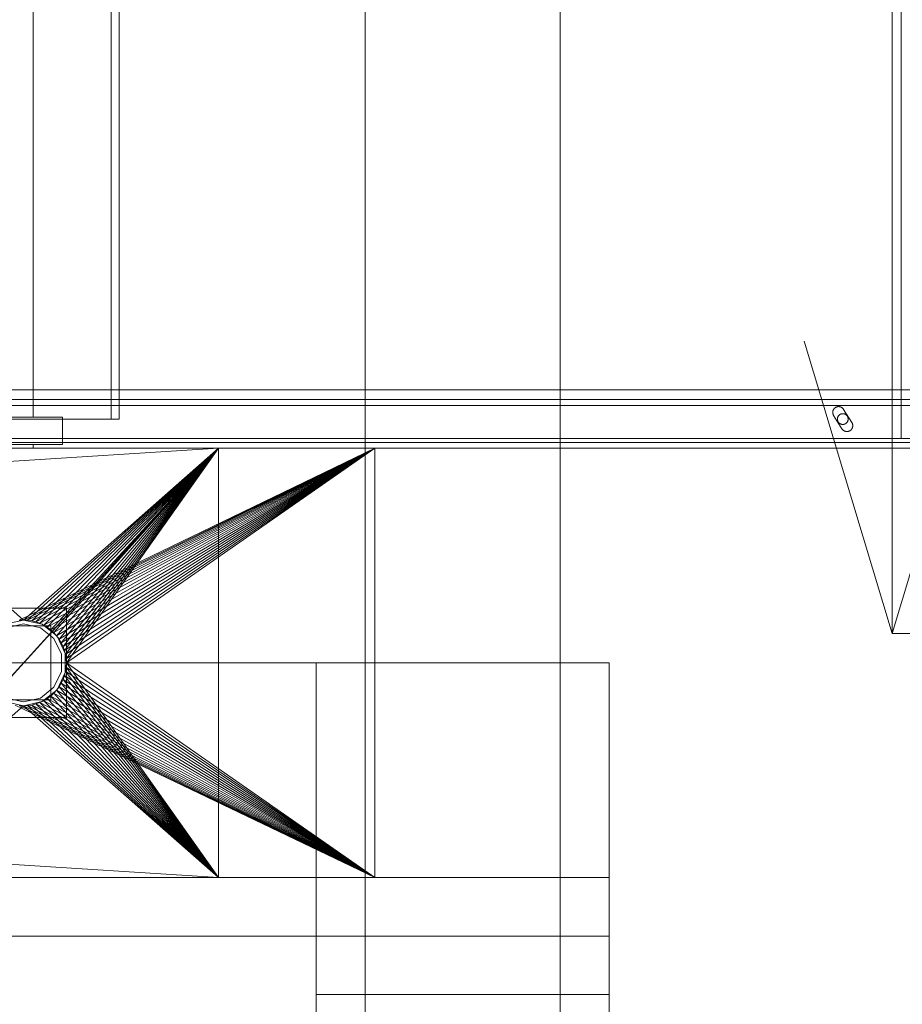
# Model space of a CAD drawing. Header units: millimetres. Extents: x -1970 to 61924, y -58230 to 6847.
# Tile 608 of 656: x 25648 to 26100, y -18495 to -17990. Entities that reach past the tile are written whole.
import ezdxf

# ---------------------------------------------------------------- set-up
doc = ezdxf.new("R2010")
doc.units = ezdxf.units.MM
for name, color, linetype, lineweight in [('COTAS_P', 1, 'Continuous', 0), ('superior_briquetadora', 7, 'Continuous', 0), ('superior_C05', 7, 'Continuous', 0)]:
    doc.layers.add(name, color=color, linetype=linetype, lineweight=lineweight)
doc.dimstyles.new('R19_100', dxfattribs={"dimtxt": 250, "dimasz": 150, "dimexe": 150, "dimexo": 80, "dimgap": 100, "dimtad": 1, "dimtih": 1, "dimtoh": 1, "dimdsep": 46, "dimcen": 0.09, "dimadec": 0, "dimazin": 0, "dimtfac": 1, "dimtdec": 4, "dimtofl": 0, "dimtmove": 0, "dimatfit": 3, "dimfxl": 1, "dimtolj": 1, "dimtzin": 0, "dimarcsym": 0})

# ---------------------------------------------------------------- blocks, each defined once
blk = doc.blocks.new('DIM_R26_42')
at = {"layer": 'COTAS_P'}
for p, q in [((26095.07, -17655), (26050.07, -17805)), ((26795.07, -17655), (26095.07, -17655)), ((26095.07, -18305), (26095.07, -17655)), ((26095.07, -17655), (26140.07, -17805)), ((26095.07, -18305), (26050.07, -18155)), ((26095.07, -18305), (26140.07, -18155)), ((26795.07, -18305), (26095.07, -18305))]:
    blk.add_line(p, q, dxfattribs=at)
blk.add_text('650 P', height=250, rotation=90, dxfattribs=at).set_placement((25995.07, -17980))

msp = doc.modelspace()

# ---------------------------------------------------------------- linework, layer by layer
at = {"layer": 'superior_briquetadora'}
for p, q in [((25825.067, -18720.639), (25825.067, -17660)), ((25825.067, -18674.804), (25825.067, -17660)), ((25925.067, -18720.639), (25925.067, -17660)), ((25925.067, -18674.804), (25925.067, -17660)), ((25695.067, -17805), (25695.067, -18195)), ((25699.067, -17805), (25699.067, -18195)), ((25655.067, -17816), (25655.067, -18194)), ((25670.067, -18194), (25590.067, -18194)), ((25605.067, -18195), (25695.067, -18195)), ((25699.067, -18195), (25609.067, -18195)), ((25652.592, -18194), (25645.655, -18194)), ((25655.067, -18194), (25652.592, -18194)), ((25670.067, -18208), (25670.067, -18194)), ((25695.067, -18195), (25699.067, -18195)), ((23870.067, -18210), (25830.067, -18210)), ((25746.067, -18210), (24243.401, -18210)), ((25350.067, -18210), (25830.067, -18210)), ((25746.067, -18210), (25470.067, -18210)), ((25750.067, -18210), (25550.067, -18210)), ((25550.067, -18210), (25650.067, -18298)), ((25550.067, -18210), (25770.898, -18210)), ((25550.067, -18210), (25830.067, -18210)), ((25550.067, -18430), (25750.067, -18210)), ((25750.067, -18210), (25561.091, -18418)), ((25750.067, -18210), (25561.091, -18222)), ((25670.067, -18208), (25590.067, -18208)), ((25645.655, -18208), (25652.592, -18208)), ((25645.655, -18210), (25652.592, -18210)), ((25830.067, -18210), (25647.911, -18298.106)), ((25650.067, -18298), (25750.067, -18210)), ((25830.067, -18210), (25650.067, -18298)), ((25652.224, -18298.106), (25750.067, -18210)), ((25830.067, -18210), (25652.224, -18298.106)), ((25652.592, -18208), (25655.067, -18208)), ((25652.592, -18210), (25655.067, -18210)), ((25654.359, -18298.423), (25750.067, -18210)), ((25830.067, -18210), (25654.359, -18298.423)), ((25655.067, -18208), (25655.067, -18210)), ((25656.454, -18298.947), (25750.067, -18210)), ((25830.067, -18210), (25656.454, -18298.947)), ((25658.487, -18299.675), (25750.067, -18210)), ((25830.067, -18210), (25658.487, -18299.675)), ((25660.438, -18300.598), (25750.067, -18210)), ((25830.067, -18210), (25660.438, -18300.598)), ((25662.29, -18301.708), (25750.067, -18210)), ((25830.067, -18210), (25662.29, -18301.708)), ((25664.024, -18302.994), (25750.067, -18210)), ((25830.067, -18210), (25664.024, -18302.994)), ((25665.624, -18304.444), (25750.067, -18210)), ((25830.067, -18210), (25665.624, -18304.444)), ((25667.074, -18306.043), (25750.067, -18210)), ((25830.067, -18210), (25667.074, -18306.043)), ((25668.36, -18307.777), (25750.067, -18210)), ((25830.067, -18210), (25668.36, -18307.777)), ((25669.47, -18309.629), (25750.067, -18210)), ((25830.067, -18210), (25669.47, -18309.629)), ((25670.393, -18311.581), (25750.067, -18210)), ((25830.067, -18210), (25670.393, -18311.581)), ((25671.12, -18313.614), (25750.067, -18210)), ((25830.067, -18210), (25671.12, -18313.614)), ((25671.645, -18315.708), (25750.067, -18210)), ((25830.067, -18210), (25671.645, -18315.708)), ((25671.962, -18317.844), (25750.067, -18210)), ((25830.067, -18210), (25671.962, -18317.844)), ((25750.067, -18210), (25672.067, -18320)), ((25830.067, -18210), (25672.067, -18320)), ((25770.898, -18210), (25746.067, -18210)), ((25750.067, -18430), (25750.067, -18210)), ((25750.067, -18210), (25813.162, -18210)), ((25750.067, -18210), (25819.673, -18210)), ((25750.067, -18210), (25820.656, -18210)), ((25830.067, -18210), (25750.067, -18210)), ((25813.162, -18210), (25770.898, -18210)), ((25819.673, -18210), (25813.162, -18210)), ((25820.656, -18210), (25819.673, -18210)), ((25830.067, -18210), (25820.656, -18210)), ((25830.067, -18223.45), (25830.067, -18210)), ((25830.067, -18210), (25830.067, -18430)), ((25830.067, -18430), (25830.067, -18223.45)), ((25672.067, -18292), (25628.067, -18292)), ((25672.067, -18348), (25672.067, -18292)), ((25664.067, -18301), (25636.067, -18301)), ((25650.067, -18298), (25640.522, -18300.179)), ((25650.067, -18300), (25641.39, -18301.981)), ((25650.067, -18298), (25647.911, -18298.106)), ((25659.613, -18300.179), (25650.067, -18298)), ((25652.224, -18298.106), (25650.067, -18298)), ((25658.745, -18301.981), (25650.067, -18300)), ((25654.359, -18298.423), (25652.224, -18298.106)), ((25656.454, -18298.947), (25654.359, -18298.423)), ((25658.487, -18299.675), (25656.454, -18298.947)), ((25660.438, -18300.598), (25658.487, -18299.675)), ((25667.268, -18306.283), (25659.613, -18300.179)), ((25662.29, -18301.708), (25660.438, -18300.598)), ((25664.067, -18339), (25664.067, -18301)), ((25665.704, -18307.53), (25658.745, -18301.981)), ((25664.024, -18302.994), (25662.29, -18301.708)), ((25665.624, -18304.444), (25664.024, -18302.994)), ((25667.074, -18306.043), (25665.624, -18304.444)), ((25668.36, -18307.777), (25667.074, -18306.043)), ((25671.516, -18315.105), (25667.268, -18306.283)), ((25669.566, -18315.55), (25665.704, -18307.53)), ((25669.47, -18309.629), (25668.36, -18307.777)), ((25670.393, -18311.581), (25669.47, -18309.629)), ((25669.566, -18324.45), (25669.566, -18315.55)), ((25671.12, -18313.614), (25670.393, -18311.581)), ((25671.645, -18315.708), (25671.12, -18313.614)), ((25671.516, -18324.895), (25671.516, -18315.105)), ((25671.962, -18317.844), (25671.645, -18315.708)), ((23750.067, -18320), (25950.067, -18320)), ((24150.067, -18320), (25800.067, -18320)), ((24150.067, -18320), (25950.067, -18320)), ((25672.067, -18320), (25671.962, -18317.844)), ((25672.067, -18320), (25671.962, -18322.156)), ((25672.067, -18320), (25750.067, -18430)), ((25672.067, -18320), (25830.067, -18430)), ((25800.067, -19330), (25800.067, -18320)), ((25800.067, -18430), (25800.067, -18320)), ((25800.067, -18490), (25800.067, -18320)), ((25800.067, -18320), (25950.067, -18320)), ((25950.067, -19330), (25950.067, -18320)), ((25950.067, -18430), (25950.067, -18320)), ((25950.067, -18490), (25950.067, -18320)), ((25665.704, -18332.47), (25669.566, -18324.45)), ((25667.268, -18333.717), (25671.516, -18324.895)), ((25670.393, -18328.419), (25671.12, -18326.386)), ((25671.645, -18324.292), (25671.12, -18326.386)), ((25671.12, -18326.386), (25750.067, -18430)), ((25830.067, -18430), (25671.12, -18326.386)), ((25671.645, -18324.292), (25671.962, -18322.156)), ((25671.645, -18324.292), (25750.067, -18430)), ((25830.067, -18430), (25671.645, -18324.292)), ((25671.962, -18322.156), (25750.067, -18430)), ((25830.067, -18430), (25671.962, -18322.156)), ((25668.36, -18332.223), (25669.47, -18330.371)), ((25670.393, -18328.419), (25669.47, -18330.371)), ((25669.47, -18330.371), (25750.067, -18430)), ((25830.067, -18430), (25669.47, -18330.371)), ((25670.393, -18328.419), (25750.067, -18430)), ((25830.067, -18430), (25670.393, -18328.419)), ((25658.745, -18338.019), (25665.704, -18332.47)), ((25659.613, -18339.821), (25667.268, -18333.717)), ((25664.024, -18337.006), (25665.624, -18335.556)), ((25667.074, -18333.957), (25665.624, -18335.556)), ((25665.624, -18335.556), (25750.067, -18430)), ((25830.067, -18430), (25665.624, -18335.556)), ((25667.074, -18333.957), (25668.36, -18332.223)), ((25667.074, -18333.957), (25750.067, -18430)), ((25830.067, -18430), (25667.074, -18333.957)), ((25668.36, -18332.223), (25750.067, -18430)), ((25830.067, -18430), (25668.36, -18332.223)), ((25636.067, -18339), (25664.067, -18339)), ((25640.522, -18339.821), (25650.067, -18342)), ((25641.39, -18338.019), (25650.067, -18340)), ((25645.775, -18341.577), (25830.067, -18430)), ((25650.067, -18340), (25658.745, -18338.019)), ((25650.067, -18342), (25659.613, -18339.821)), ((25652.224, -18341.894), (25654.359, -18341.577)), ((25654.359, -18341.577), (25656.454, -18341.053)), ((25654.359, -18341.577), (25750.067, -18430)), ((25654.359, -18341.577), (25830.067, -18430)), ((25656.454, -18341.053), (25658.487, -18340.325)), ((25656.454, -18341.053), (25750.067, -18430)), ((25656.454, -18341.053), (25830.067, -18430)), ((25658.487, -18340.325), (25660.438, -18339.402)), ((25658.487, -18340.325), (25750.067, -18430)), ((25658.487, -18340.325), (25830.067, -18430)), ((25662.29, -18338.292), (25660.438, -18339.402)), ((25660.438, -18339.402), (25750.067, -18430)), ((25660.438, -18339.402), (25830.067, -18430)), ((25664.024, -18337.006), (25662.29, -18338.292)), ((25662.29, -18338.292), (25750.067, -18430)), ((25662.29, -18338.292), (25830.067, -18430)), ((25664.024, -18337.006), (25750.067, -18430)), ((25664.024, -18337.006), (25830.067, -18430)), ((25650.067, -18342), (25550.067, -18430)), ((25647.911, -18341.894), (25650.067, -18342)), ((25647.911, -18341.894), (25830.067, -18430)), ((25650.067, -18342), (25652.224, -18341.894)), ((25650.067, -18342), (25750.067, -18430)), ((25650.067, -18342), (25830.067, -18430)), ((25652.224, -18341.894), (25750.067, -18430)), ((25652.224, -18341.894), (25830.067, -18430)), ((25628.067, -18348), (25672.067, -18348)), ((25750.067, -18430), (25561.091, -18418)), ((23750.067, -18430), (25950.067, -18430)), ((25830.067, -18430), (23870.067, -18430)), ((23900.067, -18430), (25800.067, -18430)), ((25830.067, -18430), (25350.067, -18430)), ((25456.734, -18430), (25746.067, -18430)), ((25470.067, -18430), (25746.067, -18430)), ((25550.067, -18430), (25750.067, -18430)), ((25550.067, -18430), (25770.898, -18430)), ((25830.067, -18430), (25550.067, -18430)), ((25746.067, -18430), (25770.898, -18430)), ((25750.067, -18430), (25813.162, -18430)), ((25819.673, -18430), (25750.067, -18430)), ((25820.656, -18430), (25750.067, -18430)), ((25830.067, -18430), (25750.067, -18430)), ((25770.898, -18430), (25813.162, -18430)), ((25800.067, -18460), (25800.067, -18430)), ((25800.067, -18430), (25950.067, -18430)), ((25813.162, -18430), (25819.673, -18430)), ((25819.673, -18430), (25820.656, -18430)), ((25820.656, -18430), (25830.067, -18430)), ((25950.067, -18460), (25950.067, -18430)), ((23750.067, -18460), (25950.067, -18460)), ((23900.067, -18460), (25800.067, -18460)), ((25800.067, -19330), (25800.067, -18460)), ((25800.067, -18460), (25950.067, -18460)), ((25950.067, -19480), (25950.067, -18460)), ((25800.067, -18490), (25950.067, -18490))]:
    msp.add_line(p, q, dxfattribs=at)
at = {"layer": 'superior_C05'}
for p, q in [((26099.817, -18205), (26099.817, -17755)), ((24250.067, -18180), (26750.067, -18180)), ((24310.067, -18185), (26690.067, -18185)), ((24310.067, -18188), (26690.067, -18188)), ((26065.042, -18190.207), (26064.975, -18190.341)), ((26065.115, -18190.076), (26065.042, -18190.207)), ((26065.195, -18189.95), (26065.115, -18190.076)), ((26065.28, -18189.827), (26065.195, -18189.95)), ((26065.372, -18189.709), (26065.28, -18189.827)), ((26065.47, -18189.596), (26065.372, -18189.709)), ((26065.573, -18189.488), (26065.47, -18189.596)), ((26065.682, -18189.385), (26065.573, -18189.488)), ((26065.795, -18189.287), (26065.682, -18189.385)), ((26065.913, -18189.196), (26065.795, -18189.287)), ((26066.036, -18189.11), (26065.913, -18189.196)), ((26066.163, -18189.031), (26066.036, -18189.11)), ((26066.293, -18188.957), (26066.163, -18189.031)), ((26066.427, -18188.891), (26066.293, -18188.957)), ((26066.564, -18188.831), (26066.427, -18188.891)), ((26066.704, -18188.779), (26066.564, -18188.831)), ((26066.847, -18188.733), (26066.704, -18188.779)), ((26066.991, -18188.694), (26066.847, -18188.733)), ((26067.138, -18188.663), (26066.991, -18188.694)), ((26067.285, -18188.639), (26067.138, -18188.663)), ((26067.434, -18188.622), (26067.285, -18188.639)), ((26067.583, -18188.613), (26067.434, -18188.622)), ((26067.733, -18188.611), (26067.583, -18188.613)), ((26067.882, -18188.617), (26067.733, -18188.611)), ((26068.031, -18188.63), (26067.882, -18188.617)), ((26068.179, -18188.651), (26068.031, -18188.63)), ((26068.326, -18188.679), (26068.179, -18188.651)), ((26068.472, -18188.714), (26068.326, -18188.679)), ((26068.615, -18188.757), (26068.472, -18188.714)), ((26068.756, -18188.806), (26068.615, -18188.757)), ((26068.895, -18188.863), (26068.756, -18188.806)), ((26069.03, -18188.926), (26068.895, -18188.863)), ((26069.162, -18188.996), (26069.03, -18188.926)), ((26069.291, -18189.072), (26069.162, -18188.996)), ((26069.416, -18189.155), (26069.291, -18189.072)), ((26069.536, -18189.244), (26069.416, -18189.155)), ((26069.652, -18189.339), (26069.536, -18189.244)), ((26069.762, -18189.44), (26069.652, -18189.339)), ((26069.868, -18189.545), (26069.762, -18189.44)), ((26069.968, -18189.656), (26069.868, -18189.545)), ((26070.063, -18189.772), (26069.968, -18189.656)), ((26070.152, -18189.893), (26070.063, -18189.772)), ((26070.234, -18190.017), (26070.152, -18189.893)), ((26070.234, -18190.017), (26074.484, -18196.795)), ((26064.695, -18191.496), (26064.693, -18191.646)), ((26064.693, -18191.646), (26064.698, -18191.795)), ((26064.704, -18191.347), (26064.695, -18191.496)), ((26064.698, -18191.795), (26064.711, -18191.944)), ((26064.721, -18191.198), (26064.704, -18191.347)), ((26064.711, -18191.944), (26064.731, -18192.092)), ((26064.745, -18191.051), (26064.721, -18191.198)), ((26064.731, -18192.092), (26064.759, -18192.239)), ((26064.777, -18190.904), (26064.745, -18191.051)), ((26064.759, -18192.239), (26064.794, -18192.385)), ((26064.816, -18190.76), (26064.777, -18190.904)), ((26064.794, -18192.385), (26064.836, -18192.528)), ((26064.862, -18190.618), (26064.816, -18190.76)), ((26064.836, -18192.528), (26064.885, -18192.67)), ((26064.915, -18190.478), (26064.862, -18190.618)), ((26064.885, -18192.67), (26064.942, -18192.808)), ((26064.975, -18190.341), (26064.915, -18190.478)), ((26064.942, -18192.808), (26065.005, -18192.944)), ((26065.005, -18192.944), (26065.075, -18193.076)), ((26065.151, -18193.205), (26065.075, -18193.076)), ((26069.401, -18199.983), (26065.151, -18193.205)), ((26067.071, -18194.863), (26067.067, -18195)), ((26067.067, -18195), (26067.071, -18195.137)), ((26067.081, -18194.726), (26067.071, -18194.863)), ((26067.071, -18195.137), (26067.081, -18195.274)), ((26067.098, -18194.59), (26067.081, -18194.726)), ((26067.081, -18195.274), (26067.098, -18195.41)), ((26067.122, -18194.455), (26067.098, -18194.59)), ((26067.153, -18194.321), (26067.122, -18194.455)), ((26067.19, -18194.189), (26067.153, -18194.321)), ((26067.233, -18194.059), (26067.19, -18194.189)), ((26067.283, -18193.932), (26067.233, -18194.059)), ((26067.34, -18193.807), (26067.283, -18193.932)), ((26067.402, -18193.685), (26067.34, -18193.807)), ((26067.471, -18193.566), (26067.402, -18193.685)), ((26067.545, -18193.451), (26067.471, -18193.566)), ((26067.625, -18193.34), (26067.545, -18193.451)), ((26067.711, -18193.232), (26067.625, -18193.34)), ((26067.802, -18193.13), (26067.711, -18193.232)), ((26067.897, -18193.031), (26067.802, -18193.13)), ((26067.998, -18192.938), (26067.897, -18193.031)), ((26068.103, -18192.85), (26067.998, -18192.938)), ((26068.212, -18192.767), (26068.103, -18192.85)), ((26068.325, -18192.69), (26068.212, -18192.767)), ((26068.442, -18192.618), (26068.325, -18192.69)), ((26068.563, -18192.553), (26068.442, -18192.618)), ((26068.686, -18192.493), (26068.563, -18192.553)), ((26068.813, -18192.44), (26068.686, -18192.493)), ((26068.942, -18192.393), (26068.813, -18192.44)), ((26069.073, -18192.353), (26068.942, -18192.393)), ((26069.206, -18192.319), (26069.073, -18192.353)), ((26069.34, -18192.292), (26069.206, -18192.319)), ((26069.476, -18192.271), (26069.34, -18192.292)), ((26069.612, -18192.258), (26069.476, -18192.271)), ((26069.749, -18192.251), (26069.612, -18192.258)), ((26069.886, -18192.251), (26069.749, -18192.251)), ((26070.023, -18192.258), (26069.886, -18192.251)), ((26070.159, -18192.271), (26070.023, -18192.258)), ((26070.295, -18192.292), (26070.159, -18192.271)), ((26070.429, -18192.319), (26070.295, -18192.292)), ((26070.562, -18192.353), (26070.429, -18192.319)), ((26070.693, -18192.393), (26070.562, -18192.353)), ((26070.822, -18192.44), (26070.693, -18192.393)), ((26070.949, -18192.493), (26070.822, -18192.44)), ((26071.072, -18192.553), (26070.949, -18192.493)), ((26071.192, -18192.618), (26071.072, -18192.553)), ((26071.309, -18192.69), (26071.192, -18192.618)), ((26071.423, -18192.767), (26071.309, -18192.69)), ((26071.532, -18192.85), (26071.423, -18192.767)), ((26071.637, -18192.938), (26071.532, -18192.85)), ((26071.738, -18193.031), (26071.637, -18192.938)), ((26071.833, -18193.13), (26071.738, -18193.031)), ((26071.924, -18193.232), (26071.833, -18193.13)), ((26072.01, -18193.34), (26071.924, -18193.232)), ((26072.09, -18193.451), (26072.01, -18193.34)), ((26072.164, -18193.566), (26072.09, -18193.451)), ((26072.233, -18193.685), (26072.164, -18193.566)), ((26072.295, -18193.807), (26072.233, -18193.685)), ((26072.352, -18193.932), (26072.295, -18193.807)), ((26072.402, -18194.059), (26072.352, -18193.932)), ((26072.445, -18194.189), (26072.402, -18194.059)), ((26072.482, -18194.321), (26072.445, -18194.189)), ((26072.513, -18194.455), (26072.482, -18194.321)), ((26072.537, -18194.59), (26072.513, -18194.455)), ((26072.554, -18194.726), (26072.537, -18194.59)), ((26072.537, -18195.41), (26072.554, -18195.274)), ((26072.564, -18194.863), (26072.554, -18194.726)), ((26072.554, -18195.274), (26072.564, -18195.137)), ((26072.567, -18195), (26072.564, -18194.863)), ((26072.567, -18195), (26072.564, -18195.137)), ((26067.098, -18195.41), (26067.122, -18195.545)), ((26067.122, -18195.545), (26067.153, -18195.679)), ((26067.153, -18195.679), (26067.19, -18195.811)), ((26067.19, -18195.811), (26067.233, -18195.941)), ((26067.233, -18195.941), (26067.283, -18196.068)), ((26067.283, -18196.068), (26067.34, -18196.193)), ((26067.34, -18196.193), (26067.402, -18196.315)), ((26067.402, -18196.315), (26067.471, -18196.434)), ((26067.471, -18196.434), (26067.545, -18196.549)), ((26067.545, -18196.549), (26067.625, -18196.66)), ((26067.625, -18196.66), (26067.711, -18196.768)), ((26067.711, -18196.768), (26067.802, -18196.87)), ((26067.802, -18196.87), (26067.897, -18196.969)), ((26067.897, -18196.969), (26067.998, -18197.062)), ((26067.998, -18197.062), (26068.103, -18197.15)), ((26068.103, -18197.15), (26068.212, -18197.233)), ((26068.212, -18197.233), (26068.325, -18197.31)), ((26068.325, -18197.31), (26068.442, -18197.382)), ((26068.442, -18197.382), (26068.563, -18197.447)), ((26068.563, -18197.447), (26068.686, -18197.507)), ((26068.686, -18197.507), (26068.813, -18197.56)), ((26068.813, -18197.56), (26068.942, -18197.607)), ((26068.942, -18197.607), (26069.073, -18197.647)), ((26069.073, -18197.647), (26069.206, -18197.681)), ((26069.206, -18197.681), (26069.34, -18197.708)), ((26069.34, -18197.708), (26069.476, -18197.729)), ((26069.401, -18199.983), (26069.483, -18200.107)), ((26069.476, -18197.729), (26069.612, -18197.742)), ((26069.483, -18200.107), (26069.571, -18200.227)), ((26069.571, -18200.227), (26069.665, -18200.342)), ((26069.612, -18197.742), (26069.749, -18197.749)), ((26069.665, -18200.342), (26069.765, -18200.453)), ((26069.749, -18197.749), (26069.886, -18197.749)), ((26069.886, -18197.749), (26070.023, -18197.742)), ((26070.023, -18197.742), (26070.159, -18197.729)), ((26070.159, -18197.729), (26070.295, -18197.708)), ((26070.295, -18197.708), (26070.429, -18197.681)), ((26070.429, -18197.681), (26070.562, -18197.647)), ((26070.562, -18197.647), (26070.693, -18197.607)), ((26070.693, -18197.607), (26070.822, -18197.56)), ((26070.822, -18197.56), (26070.949, -18197.507)), ((26070.949, -18197.507), (26071.072, -18197.447)), ((26071.072, -18197.447), (26071.192, -18197.382)), ((26071.192, -18197.382), (26071.309, -18197.31)), ((26071.309, -18197.31), (26071.423, -18197.233)), ((26071.423, -18197.233), (26071.532, -18197.15)), ((26071.532, -18197.15), (26071.637, -18197.062)), ((26071.637, -18197.062), (26071.738, -18196.969)), ((26071.738, -18196.969), (26071.833, -18196.87)), ((26071.833, -18196.87), (26071.924, -18196.768)), ((26071.924, -18196.768), (26072.01, -18196.66)), ((26072.01, -18196.66), (26072.09, -18196.549)), ((26072.09, -18196.549), (26072.164, -18196.434)), ((26072.164, -18196.434), (26072.233, -18196.315)), ((26072.233, -18196.315), (26072.295, -18196.193)), ((26072.295, -18196.193), (26072.352, -18196.068)), ((26072.352, -18196.068), (26072.402, -18195.941)), ((26072.402, -18195.941), (26072.445, -18195.811)), ((26072.445, -18195.811), (26072.482, -18195.679)), ((26072.482, -18195.679), (26072.513, -18195.545)), ((26072.513, -18195.545), (26072.537, -18195.41)), ((26074.148, -18200.422), (26074.247, -18200.31)), ((26074.247, -18200.31), (26074.339, -18200.193)), ((26074.339, -18200.193), (26074.426, -18200.072)), ((26074.426, -18200.072), (26074.506, -18199.947)), ((26074.484, -18196.795), (26074.556, -18196.915)), ((26074.506, -18199.947), (26074.58, -18199.818)), ((26074.622, -18197.039), (26074.556, -18196.915)), ((26074.58, -18199.818), (26074.648, -18199.685)), ((26074.682, -18197.165), (26074.622, -18197.039)), ((26074.648, -18199.685), (26074.709, -18199.549)), ((26074.736, -18197.295), (26074.682, -18197.165)), ((26074.709, -18199.549), (26074.763, -18199.411)), ((26074.784, -18197.426), (26074.736, -18197.295)), ((26074.763, -18199.411), (26074.81, -18199.269)), ((26074.826, -18197.56), (26074.784, -18197.426)), ((26074.81, -18199.269), (26074.85, -18199.126)), ((26074.861, -18197.695), (26074.826, -18197.56)), ((26074.85, -18199.126), (26074.883, -18198.981)), ((26074.89, -18197.832), (26074.861, -18197.695)), ((26074.883, -18198.981), (26074.909, -18198.834)), ((26074.913, -18197.97), (26074.89, -18197.832)), ((26074.909, -18198.834), (26074.928, -18198.686)), ((26074.929, -18198.109), (26074.913, -18197.97)), ((26074.928, -18198.686), (26074.939, -18198.538)), ((26074.939, -18198.249), (26074.929, -18198.109)), ((26074.942, -18198.389), (26074.939, -18198.249)), ((26074.939, -18198.538), (26074.942, -18198.389)), ((24300.067, -18205), (26700.067, -18205)), ((24310.067, -18205), (26690.067, -18205)), ((25500.567, -18205), (26099.817, -18205)), ((26069.765, -18200.453), (26069.87, -18200.558)), ((26069.87, -18200.558), (26069.98, -18200.658)), ((26069.98, -18200.658), (26070.095, -18200.753)), ((26070.095, -18200.753), (26070.215, -18200.842)), ((26070.215, -18200.842), (26070.339, -18200.924)), ((26070.339, -18200.924), (26070.467, -18201.001)), ((26070.467, -18201.001), (26070.598, -18201.071)), ((26070.598, -18201.071), (26070.733, -18201.134)), ((26070.733, -18201.134), (26070.871, -18201.191)), ((26070.871, -18201.191), (26071.011, -18201.241)), ((26071.011, -18201.241), (26071.154, -18201.283)), ((26071.154, -18201.283), (26071.298, -18201.319)), ((26071.298, -18201.319), (26071.444, -18201.347)), ((26071.444, -18201.347), (26071.592, -18201.368)), ((26071.592, -18201.368), (26071.74, -18201.382)), ((26071.74, -18201.382), (26071.889, -18201.388)), ((26071.889, -18201.388), (26072.038, -18201.387)), ((26072.038, -18201.387), (26072.187, -18201.379)), ((26072.187, -18201.379), (26072.335, -18201.363)), ((26072.335, -18201.363), (26072.482, -18201.34)), ((26072.482, -18201.34), (26072.628, -18201.31)), ((26072.628, -18201.31), (26072.772, -18201.272)), ((26072.772, -18201.272), (26072.914, -18201.227)), ((26072.914, -18201.227), (26073.053, -18201.176)), ((26073.053, -18201.176), (26073.19, -18201.117)), ((26073.19, -18201.117), (26073.324, -18201.052)), ((26073.324, -18201.052), (26073.455, -18200.98)), ((26073.455, -18200.98), (26073.581, -18200.902)), ((26073.581, -18200.902), (26073.704, -18200.817)), ((26073.704, -18200.817), (26073.822, -18200.727)), ((26073.822, -18200.727), (26073.936, -18200.631)), ((26073.936, -18200.631), (26074.045, -18200.529)), ((26074.045, -18200.529), (26074.148, -18200.422)), ((24310.067, -18207), (26690.067, -18207)), ((24310.067, -18210), (26690.067, -18210))]:
    msp.add_line(p, q, dxfattribs=at)

# ---------------------------------------------------------------- dimensions: what is measured, and where the dimension line sits
at = {"layer": 'COTAS_P'}
dim = msp.add_aligned_dim(p1=(26795.067, -18305), p2=(26795.067, -17655), distance=700, text='<> P', dimstyle='R19_100', dxfattribs=at)
dim.commit()
dim.dimension.update_dxf_attribs({"geometry": 'DIM_R26_42', "text_midpoint": (26095.067, -17980)})

doc.saveas('drawing.dxf')
